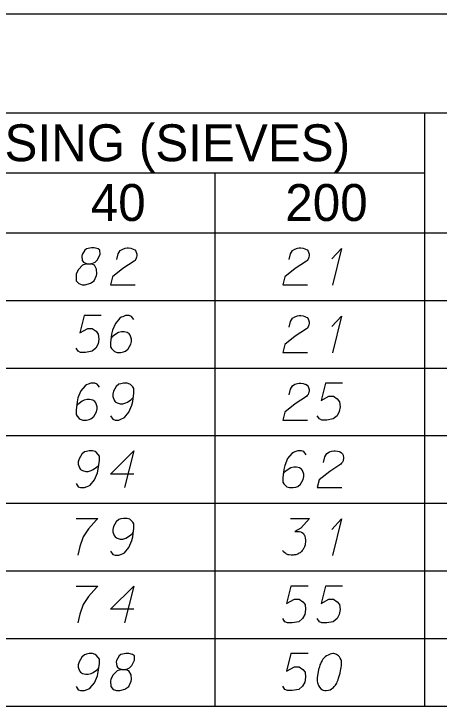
# Model space of a CAD drawing. Extents: x 2074207 to 2076812, y 516372 to 523312.
# Drawn here: x 2076678.5 to 2076733.8, y 520881.1 to 520971.2 of the extents above; entities that cross this region are included whole.
import ezdxf

# ---------------------------------------------------------------- set-up
doc = ezdxf.new("R2010")
doc.units = 0
for name, color, linetype in [('Prop DirtTable_ Soil Test Results - Outline (Major)', 7, 'Continuous'), ('Prop DirtTable_ Soil Test Results - Outline (Minor)', 7, 'Continuous'), ('Prop DirtTable_ Soil Test Results - Tx (Header - Small)', 7, 'Continuous'), ('Prop DirtTable_ Soil Test Results - Tx (Sample Data)', 7, 'Continuous')]:
    doc.layers.add(name, color=color, linetype=linetype)

msp = doc.modelspace()

# ---------------------------------------------------------------- linework, layer by layer
at = {"layer": 'Prop DirtTable_ Soil Test Results - Outline (Major)'}
for p, q in [((2076260.609, 520971.184), (2076811.903, 520971.184)), ((2076260.609, 520942.699), (2076811.903, 520942.699)), ((2076260.609, 520942.699), (2076811.903, 520942.699)), ((2076260.609, 520881.099), (2076811.903, 520881.099))]:
    msp.add_line(p, q, dxfattribs=at)
at = {"layer": 'Prop DirtTable_ Soil Test Results - Outline (Minor)'}
for p, q in [((2076260.609, 520958.299), (2076811.903, 520958.299)), ((2076731.93, 520958.299), (2076731.93, 520933.899)), ((2076526.074, 520950.499), (2076731.93, 520950.499)), ((2076704.671, 520950.499), (2076704.671, 520933.899)), ((2076260.609, 520933.899), (2076811.903, 520933.899)), ((2076260.609, 520933.899), (2076811.903, 520933.899)), ((2076704.671, 520933.899), (2076704.671, 520925.099)), ((2076731.93, 520933.899), (2076731.93, 520925.099)), ((2076260.609, 520925.099), (2076811.903, 520925.099)), ((2076260.609, 520925.099), (2076811.903, 520925.099)), ((2076704.671, 520925.099), (2076704.671, 520916.299)), ((2076731.93, 520925.099), (2076731.93, 520916.299)), ((2076260.609, 520916.299), (2076811.903, 520916.299)), ((2076260.609, 520916.299), (2076811.903, 520916.299)), ((2076704.671, 520916.299), (2076704.671, 520907.499)), ((2076731.93, 520916.299), (2076731.93, 520907.499)), ((2076260.609, 520907.499), (2076811.903, 520907.499)), ((2076260.609, 520907.499), (2076811.903, 520907.499)), ((2076704.671, 520907.499), (2076704.671, 520898.699)), ((2076731.93, 520907.499), (2076731.93, 520898.699)), ((2076260.609, 520898.699), (2076811.903, 520898.699)), ((2076260.609, 520898.699), (2076811.903, 520898.699)), ((2076704.671, 520898.699), (2076704.671, 520889.899)), ((2076731.93, 520898.699), (2076731.93, 520889.899)), ((2076260.609, 520889.899), (2076811.903, 520889.899)), ((2076260.609, 520889.899), (2076811.903, 520889.899)), ((2076704.671, 520889.899), (2076704.671, 520881.099)), ((2076731.93, 520889.899), (2076731.93, 520881.099)), ((2076260.609, 520881.099), (2076811.903, 520881.099))]:
    msp.add_line(p, q, dxfattribs=at)
at = {"layer": 'Prop DirtTable_ Soil Test Results - Tx (Sample Data)'}
for points in [[(2076688.033, 520938.651), (2076688.527, 520938.651), (2076688.668, 520938.689), (2076689.091, 520938.878), (2076689.409, 520939.18), (2076689.761, 520939.899), (2076689.726, 520940.428), (2076689.479, 520940.617), (2076688.985, 520940.73), (2076688.632, 520940.73), (2076687.962, 520940.617), (2076687.751, 520940.428), (2076687.398, 520939.861), (2076687.363, 520939.672), (2076687.433, 520939.105), (2076687.574, 520938.878), (2076688.033, 520938.651), (2076687.468, 520938.5), (2076686.939, 520937.933), (2076686.657, 520937.366), (2076686.622, 520937.177), (2076686.657, 520936.459), (2076686.975, 520936.081), (2076687.398, 520935.93), (2076687.821, 520935.93), (2076688.491, 520936.119), (2076688.985, 520936.459), (2076689.303, 520937.139), (2076689.338, 520937.366), (2076689.303, 520937.971), (2076689.02, 520938.5), (2076688.527, 520938.651)], [(2076691.913, 520939.218), (2076692.089, 520939.936), (2076692.372, 520940.39), (2076692.689, 520940.579), (2076693.007, 520940.692), (2076693.254, 520940.73), (2076693.43, 520940.73), (2076693.747, 520940.692), (2076693.959, 520940.617), (2076694.065, 520940.579), (2076694.277, 520940.465), (2076694.382, 520940.314), (2076694.453, 520940.163), (2076694.488, 520940.05), (2076694.523, 520939.899), (2076694.523, 520939.71), (2076694.488, 520939.521), (2076694.453, 520939.407), (2076694.382, 520939.256), (2076694.277, 520939.105), (2076694.171, 520938.991), (2076692.724, 520938.047), (2076691.349, 520936.95), (2076691.102, 520935.93), (2076694.312, 520935.93)], [(2076714.313, 520939.218), (2076714.489, 520939.936), (2076714.772, 520940.39), (2076715.089, 520940.579), (2076715.407, 520940.692), (2076715.654, 520940.73), (2076715.83, 520940.73), (2076716.147, 520940.692), (2076716.359, 520940.617), (2076716.465, 520940.579), (2076716.677, 520940.465), (2076716.782, 520940.314), (2076716.853, 520940.163), (2076716.888, 520940.05), (2076716.923, 520939.899), (2076716.923, 520939.71), (2076716.888, 520939.521), (2076716.853, 520939.407), (2076716.782, 520939.256), (2076716.677, 520939.105), (2076716.571, 520938.991), (2076715.124, 520938.047), (2076713.749, 520936.95), (2076713.502, 520935.93), (2076716.712, 520935.93)], [(2076719.887, 520939.294), (2076721.157, 520940.654), (2076719.957, 520935.892)], [(2076689.902, 520931.93), (2076687.68, 520931.93), (2076687.116, 520929.662), (2076688.139, 520930.229), (2076688.738, 520930.229), (2076689.232, 520929.889), (2076689.514, 520929.511), (2076689.585, 520928.869), (2076689.479, 520928.226), (2076689.197, 520927.697), (2076688.703, 520927.281), (2076687.856, 520927.13), (2076687.221, 520927.13), (2076686.904, 520927.281), (2076686.622, 520927.697)], [(2076694.135, 520931.401), (2076693.853, 520931.817), (2076693.536, 520931.93), (2076693.042, 520931.93), (2076692.689, 520931.779), (2076692.478, 520931.703), (2076692.301, 520931.59), (2076691.737, 520930.91), (2076691.349, 520930.002), (2076691.243, 520929.511), (2076691.102, 520928.415), (2076691.102, 520927.848), (2076691.243, 520927.621), (2076691.525, 520927.319), (2076691.631, 520927.243), (2076691.984, 520927.13), (2076692.442, 520927.13), (2076692.795, 520927.206), (2076693.042, 520927.281), (2076693.395, 520927.584), (2076693.747, 520928.188), (2076693.853, 520928.566), (2076693.853, 520928.869), (2076693.677, 520929.36), (2076693.536, 520929.549), (2076693.289, 520929.7), (2076692.866, 520929.813), (2076692.548, 520929.813), (2076692.16, 520929.7), (2076691.913, 520929.587), (2076691.49, 520929.284), (2076691.278, 520929.095), (2076691.172, 520928.982)], [(2076714.313, 520930.418), (2076714.489, 520931.136), (2076714.772, 520931.59), (2076715.089, 520931.779), (2076715.407, 520931.892), (2076715.654, 520931.93), (2076715.83, 520931.93), (2076716.147, 520931.892), (2076716.359, 520931.817), (2076716.465, 520931.779), (2076716.677, 520931.665), (2076716.782, 520931.514), (2076716.853, 520931.363), (2076716.888, 520931.25), (2076716.923, 520931.099), (2076716.923, 520930.91), (2076716.888, 520930.721), (2076716.853, 520930.607), (2076716.782, 520930.456), (2076716.677, 520930.305), (2076716.571, 520930.191), (2076715.124, 520929.247), (2076713.749, 520928.15), (2076713.502, 520927.13), (2076716.712, 520927.13)], [(2076719.887, 520930.494), (2076721.157, 520931.854), (2076719.957, 520927.092)], [(2076689.655, 520922.601), (2076689.373, 520923.017), (2076689.056, 520923.13), (2076688.562, 520923.13), (2076688.209, 520922.979), (2076687.998, 520922.903), (2076687.821, 520922.79), (2076687.257, 520922.11), (2076686.869, 520921.202), (2076686.763, 520920.711), (2076686.622, 520919.615), (2076686.622, 520919.048), (2076686.763, 520918.821), (2076687.045, 520918.519), (2076687.151, 520918.443), (2076687.504, 520918.33), (2076687.962, 520918.33), (2076688.315, 520918.406), (2076688.562, 520918.481), (2076688.915, 520918.784), (2076689.267, 520919.388), (2076689.373, 520919.766), (2076689.373, 520920.069), (2076689.197, 520920.56), (2076689.056, 520920.749), (2076688.809, 520920.9), (2076688.386, 520921.013), (2076688.068, 520921.013), (2076687.68, 520920.9), (2076687.433, 520920.787), (2076687.01, 520920.484), (2076686.798, 520920.295), (2076686.692, 520920.182)], [(2076691.102, 520918.859), (2076691.384, 520918.443), (2076691.701, 520918.33), (2076692.195, 520918.33), (2076692.548, 520918.481), (2076692.76, 520918.557), (2076692.936, 520918.67), (2076693.5, 520919.35), (2076693.889, 520920.258), (2076693.994, 520920.749), (2076694.135, 520921.845), (2076694.135, 520922.412), (2076693.994, 520922.639), (2076693.712, 520922.941), (2076693.606, 520923.017), (2076693.254, 520923.13), (2076692.795, 520923.13), (2076692.442, 520923.054), (2076692.195, 520922.979), (2076691.843, 520922.676), (2076691.49, 520922.072), (2076691.384, 520921.694), (2076691.384, 520921.391), (2076691.56, 520920.9), (2076691.701, 520920.711), (2076691.948, 520920.56), (2076692.372, 520920.447), (2076692.689, 520920.447), (2076693.077, 520920.56), (2076693.324, 520920.673), (2076693.747, 520920.976), (2076693.959, 520921.165), (2076694.065, 520921.278)], [(2076714.313, 520921.618), (2076714.489, 520922.336), (2076714.772, 520922.79), (2076715.089, 520922.979), (2076715.407, 520923.092), (2076715.654, 520923.13), (2076715.83, 520923.13), (2076716.147, 520923.092), (2076716.359, 520923.017), (2076716.465, 520922.979), (2076716.677, 520922.865), (2076716.782, 520922.714), (2076716.853, 520922.563), (2076716.888, 520922.45), (2076716.923, 520922.299), (2076716.923, 520922.11), (2076716.888, 520921.921), (2076716.853, 520921.807), (2076716.782, 520921.656), (2076716.677, 520921.505), (2076716.571, 520921.391), (2076715.124, 520920.447), (2076713.749, 520919.35), (2076713.502, 520918.33), (2076716.712, 520918.33)], [(2076721.262, 520923.13), (2076719.04, 520923.13), (2076718.476, 520920.862), (2076719.499, 520921.429), (2076720.098, 520921.429), (2076720.592, 520921.089), (2076720.874, 520920.711), (2076720.945, 520920.069), (2076720.839, 520919.426), (2076720.557, 520918.897), (2076720.063, 520918.481), (2076719.216, 520918.33), (2076718.581, 520918.33), (2076718.264, 520918.481), (2076717.982, 520918.897)], [(2076686.622, 520910.059), (2076686.904, 520909.643), (2076687.221, 520909.53), (2076687.715, 520909.53), (2076688.068, 520909.681), (2076688.28, 520909.757), (2076688.456, 520909.87), (2076689.02, 520910.55), (2076689.409, 520911.458), (2076689.514, 520911.949), (2076689.655, 520913.045), (2076689.655, 520913.612), (2076689.514, 520913.839), (2076689.232, 520914.141), (2076689.126, 520914.217), (2076688.774, 520914.33), (2076688.315, 520914.33), (2076687.962, 520914.254), (2076687.715, 520914.179), (2076687.363, 520913.876), (2076687.01, 520913.272), (2076686.904, 520912.894), (2076686.904, 520912.591), (2076687.08, 520912.1), (2076687.221, 520911.911), (2076687.468, 520911.76), (2076687.892, 520911.647), (2076688.209, 520911.647), (2076688.597, 520911.76), (2076688.844, 520911.873), (2076689.267, 520912.176), (2076689.479, 520912.365), (2076689.585, 520912.478)], [(2076694.135, 520911.306), (2076691.102, 520911.306), (2076694.135, 520914.33), (2076692.936, 520909.53)], [(2076716.535, 520913.801), (2076716.253, 520914.217), (2076715.936, 520914.33), (2076715.442, 520914.33), (2076715.089, 520914.179), (2076714.878, 520914.103), (2076714.701, 520913.99), (2076714.137, 520913.31), (2076713.749, 520912.402), (2076713.643, 520911.911), (2076713.502, 520910.815), (2076713.502, 520910.248), (2076713.643, 520910.021), (2076713.925, 520909.719), (2076714.031, 520909.643), (2076714.384, 520909.53), (2076714.842, 520909.53), (2076715.195, 520909.606), (2076715.442, 520909.681), (2076715.795, 520909.984), (2076716.147, 520910.588), (2076716.253, 520910.966), (2076716.253, 520911.269), (2076716.077, 520911.76), (2076715.936, 520911.949), (2076715.689, 520912.1), (2076715.266, 520912.213), (2076714.948, 520912.213), (2076714.56, 520912.1), (2076714.313, 520911.987), (2076713.89, 520911.684), (2076713.678, 520911.495), (2076713.572, 520911.382)], [(2076718.793, 520912.818), (2076718.969, 520913.536), (2076719.252, 520913.99), (2076719.569, 520914.179), (2076719.887, 520914.292), (2076720.134, 520914.33), (2076720.31, 520914.33), (2076720.627, 520914.292), (2076720.839, 520914.217), (2076720.945, 520914.179), (2076721.157, 520914.065), (2076721.262, 520913.914), (2076721.333, 520913.763), (2076721.368, 520913.65), (2076721.403, 520913.499), (2076721.403, 520913.31), (2076721.368, 520913.121), (2076721.333, 520913.007), (2076721.262, 520912.856), (2076721.157, 520912.705), (2076721.051, 520912.591), (2076719.604, 520911.647), (2076718.229, 520910.55), (2076717.982, 520909.53), (2076721.192, 520909.53)], [(2076686.622, 520905.53), (2076689.444, 520905.53), (2076689.267, 520905.341), (2076688.244, 520904.169), (2076687.539, 520903.111), (2076687.116, 520901.864), (2076686.833, 520900.73)], [(2076691.102, 520901.259), (2076691.384, 520900.843), (2076691.701, 520900.73), (2076692.195, 520900.73), (2076692.548, 520900.881), (2076692.76, 520900.957), (2076692.936, 520901.07), (2076693.5, 520901.75), (2076693.889, 520902.658), (2076693.994, 520903.149), (2076694.135, 520904.245), (2076694.135, 520904.812), (2076693.994, 520905.039), (2076693.712, 520905.341), (2076693.606, 520905.417), (2076693.254, 520905.53), (2076692.795, 520905.53), (2076692.442, 520905.454), (2076692.195, 520905.379), (2076691.843, 520905.076), (2076691.49, 520904.472), (2076691.384, 520904.094), (2076691.384, 520903.791), (2076691.56, 520903.3), (2076691.701, 520903.111), (2076691.948, 520902.96), (2076692.372, 520902.847), (2076692.689, 520902.847), (2076693.077, 520902.96), (2076693.324, 520903.073), (2076693.747, 520903.376), (2076693.959, 520903.565), (2076694.065, 520903.678)], [(2076714.525, 520905.53), (2076716.994, 520905.53), (2076715.83, 520904.245), (2076715.054, 520903.829), (2076715.689, 520903.829), (2076715.83, 520903.791), (2076715.9, 520903.754), (2076715.971, 520903.716), (2076716.042, 520903.678), (2076716.183, 520903.565), (2076716.253, 520903.451), (2076716.324, 520903.338), (2076716.359, 520903.225), (2076716.43, 520902.96), (2076716.465, 520902.733), (2076716.465, 520902.62), (2076716.465, 520902.469), (2076716.43, 520902.242), (2076716.394, 520902.091), (2076716.359, 520901.939), (2076716.324, 520901.826), (2076716.289, 520901.75), (2076716.253, 520901.675), (2076716.218, 520901.599), (2076716.147, 520901.486), (2076716.042, 520901.335), (2076715.936, 520901.221), (2076715.865, 520901.146), (2076715.759, 520901.07), (2076715.654, 520900.995), (2076715.512, 520900.919), (2076715.442, 520900.881), (2076715.195, 520900.806), (2076714.983, 520900.768), (2076714.842, 520900.73), (2076714.595, 520900.73), (2076714.313, 520900.768), (2076714.207, 520900.806), (2076714.101, 520900.843), (2076713.996, 520900.881), (2076713.89, 520900.957), (2076713.784, 520901.032), (2076713.608, 520901.184), (2076713.502, 520901.335)], [(2076719.887, 520904.094), (2076721.157, 520905.454), (2076719.957, 520900.692)], [(2076686.622, 520896.73), (2076689.444, 520896.73), (2076689.267, 520896.541), (2076688.244, 520895.369), (2076687.539, 520894.311), (2076687.116, 520893.064), (2076686.833, 520891.93)], [(2076694.135, 520893.706), (2076691.102, 520893.706), (2076694.135, 520896.73), (2076692.936, 520891.93)], [(2076716.782, 520896.73), (2076714.56, 520896.73), (2076713.996, 520894.462), (2076715.019, 520895.029), (2076715.618, 520895.029), (2076716.112, 520894.689), (2076716.394, 520894.311), (2076716.465, 520893.669), (2076716.359, 520893.026), (2076716.077, 520892.497), (2076715.583, 520892.081), (2076714.736, 520891.93), (2076714.101, 520891.93), (2076713.784, 520892.081), (2076713.502, 520892.497)], [(2076721.262, 520896.73), (2076719.04, 520896.73), (2076718.476, 520894.462), (2076719.499, 520895.029), (2076720.098, 520895.029), (2076720.592, 520894.689), (2076720.874, 520894.311), (2076720.945, 520893.669), (2076720.839, 520893.026), (2076720.557, 520892.497), (2076720.063, 520892.081), (2076719.216, 520891.93), (2076718.581, 520891.93), (2076718.264, 520892.081), (2076717.982, 520892.497)], [(2076686.622, 520883.659), (2076686.904, 520883.243), (2076687.221, 520883.13), (2076687.715, 520883.13), (2076688.068, 520883.281), (2076688.28, 520883.357), (2076688.456, 520883.47), (2076689.02, 520884.15), (2076689.409, 520885.058), (2076689.514, 520885.549), (2076689.655, 520886.645), (2076689.655, 520887.212), (2076689.514, 520887.439), (2076689.232, 520887.741), (2076689.126, 520887.817), (2076688.774, 520887.93), (2076688.315, 520887.93), (2076687.962, 520887.854), (2076687.715, 520887.779), (2076687.363, 520887.476), (2076687.01, 520886.872), (2076686.904, 520886.494), (2076686.904, 520886.191), (2076687.08, 520885.7), (2076687.221, 520885.511), (2076687.468, 520885.36), (2076687.892, 520885.247), (2076688.209, 520885.247), (2076688.597, 520885.36), (2076688.844, 520885.473), (2076689.267, 520885.776), (2076689.479, 520885.965), (2076689.585, 520886.078)], [(2076692.513, 520885.851), (2076693.007, 520885.851), (2076693.148, 520885.889), (2076693.571, 520886.078), (2076693.889, 520886.38), (2076694.241, 520887.099), (2076694.206, 520887.628), (2076693.959, 520887.817), (2076693.465, 520887.93), (2076693.112, 520887.93), (2076692.442, 520887.817), (2076692.231, 520887.628), (2076691.878, 520887.061), (2076691.843, 520886.872), (2076691.913, 520886.305), (2076692.054, 520886.078), (2076692.513, 520885.851), (2076691.948, 520885.7), (2076691.419, 520885.133), (2076691.137, 520884.566), (2076691.102, 520884.377), (2076691.137, 520883.659), (2076691.455, 520883.281), (2076691.878, 520883.13), (2076692.301, 520883.13), (2076692.971, 520883.319), (2076693.465, 520883.659), (2076693.783, 520884.339), (2076693.818, 520884.566), (2076693.783, 520885.171), (2076693.5, 520885.7), (2076693.007, 520885.851)], [(2076716.782, 520887.93), (2076714.56, 520887.93), (2076713.996, 520885.662), (2076715.019, 520886.229), (2076715.618, 520886.229), (2076716.112, 520885.889), (2076716.394, 520885.511), (2076716.465, 520884.869), (2076716.359, 520884.226), (2076716.077, 520883.697), (2076715.583, 520883.281), (2076714.736, 520883.13), (2076714.101, 520883.13), (2076713.784, 520883.281), (2076713.502, 520883.697)], [(2076720.098, 520887.93), (2076720.028, 520887.93), (2076719.816, 520887.892), (2076719.675, 520887.854), (2076719.569, 520887.817), (2076719.393, 520887.741), (2076719.181, 520887.628), (2076719.005, 520887.514), (2076718.828, 520887.363), (2076718.723, 520887.212), (2076718.617, 520887.023), (2076718.511, 520886.834), (2076718.405, 520886.607), (2076718.335, 520886.456), (2076718.264, 520886.229), (2076718.158, 520885.851), (2076718.052, 520885.284), (2076717.982, 520884.831), (2076717.982, 520884.415), (2076718.017, 520884.113), (2076718.158, 520883.773), (2076718.264, 520883.584), (2076718.44, 520883.357), (2076718.652, 520883.206), (2076718.758, 520883.168), (2076718.969, 520883.13), (2076719.146, 520883.13), (2076719.428, 520883.168), (2076719.675, 520883.243), (2076719.851, 520883.357), (2076720.098, 520883.546), (2076720.204, 520883.659), (2076720.345, 520883.81), (2076720.451, 520883.962), (2076720.522, 520884.075), (2076720.592, 520884.264), (2076720.627, 520884.339), (2076720.698, 520884.528), (2076720.769, 520884.755), (2076720.839, 520884.982), (2076720.874, 520885.133), (2076720.91, 520885.247), (2076720.945, 520885.398), (2076721.015, 520885.738), (2076721.051, 520885.927), (2076721.086, 520886.116), (2076721.121, 520886.38), (2076721.157, 520886.721), (2076721.157, 520886.834), (2076721.121, 520886.985), (2076721.086, 520887.136), (2076720.98, 520887.363), (2076720.874, 520887.514), (2076720.769, 520887.628), (2076720.627, 520887.741), (2076720.486, 520887.817), (2076720.38, 520887.854), (2076720.275, 520887.892), (2076720.098, 520887.93)]]:
    msp.add_lwpolyline(points, dxfattribs=at)

# ---------------------------------------------------------------- texts
at = {"layer": 'Prop DirtTable_ Soil Test Results - Tx (Header - Small)'}
for s, height, p in [('% PASSING (SIEVES)', 4.79998, (2076656.984, 520952.009)), ('40', 4.8, (2076688.534, 520944.234)), ('200', 4.8, (2076713.832, 520944.234))]:
    msp.add_text(s, height=height, dxfattribs=at).set_placement(p)

doc.saveas('drawing.dxf')
